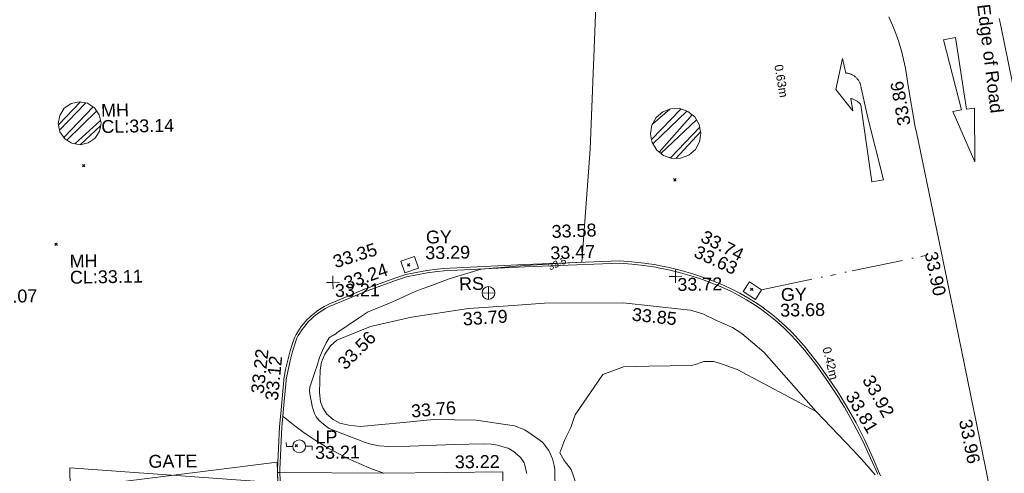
# Model space of a CAD drawing. Header units: millimetres. Extents: x -287732 to 520720, y -103372 to 287754.
# Tile 339 of 380: x 184944 to 213690, y 222426 to 235668. Entities that reach past the tile are written whole.
import ezdxf

# ---------------------------------------------------------------- set-up
doc = ezdxf.new("R2010")
doc.units = ezdxf.units.MM
for name, pattern in [('IMPORT-HIDDEN2 _3_', [4762.5, 3175, -1587.5]), ('IMPORT-UG_DRAINAGE_SURFACE_QLB4 _2_', [2700, 1500, -300.0000000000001, 0, -250, 150, -300.0000000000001, 0, -200]), ('IMPORT-UG_ELEC_LV_QLB2 _2_', [2700, 1500, -300.0000000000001, 0, -250, 150, -300.0000000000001, 0, -200]), ('IMPORT-UG_ELEC_STREET LIGHTING_QLB2 _2_', [2700, 1500, -300.0000000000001, 0, -250, 150, -300.0000000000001, 0, -200])]:
    doc.linetypes.add(name, pattern=pattern)
for name, color, linetype, lineweight, true_color in [('00_TOPO_FURN_LAMP_POST', 7, 'Continuous', 9, 0x666666), ('00_TOPO_FURN_SIGN', 7, 'Continuous', 9, 0x666666), ('00_TOPO_ROAD_MARKING_WHITE_DASH', 7, 'Continuous', 9, 0x999999), ('00_TOPO_SERV_MH', 7, 'Continuous', 9, 0x666666), ('00_UAV_CONCRETE', 9, 'Continuous', 9, 0x808080), ('00_UAV_FENCE', 7, 'Continuous', 9, 0x264c2f), ('00_UAV_FURN_LAMP_POST', 7, 'Continuous', 9, 0xa50000), ('00_UAV_FURN_SIGN', 6, 'Continuous', 9, 0xff00ff), ('00_UAV_GATE', 7, 'Continuous', 9, 0xa50000), ('00_UAV_KERB_BOTTOM', 1, 'Continuous', 9, 0xff0000), ('00_UAV_KERB_TOP', 7, 'Continuous', 9, 0xa500a5), ('00_UAV_LEVEL_SPOT', 7, 'Continuous', 9, 0x666666), ('00_UAV_ROAD_MARKING_ARROWS', 7, 'Continuous', 9, 0x999999), ('00_UAV_ROAD_MARKING_WHITE_DASH', 7, 'Continuous', 9, 0x999999), ('00_UAV_SERV_GULLY', 7, 'Continuous', 9, 0x5252a5), ('00_UAV_SLOPE_TOP', 40, 'Continuous', 9, 0xffbf00), ('01_DTM_CONTOUR_MNR', 7, 'Continuous', 9, 0xa5a552), ('01_DTM_CONTOUR_MNR_LABELS', 7, 'Continuous', 9, 0xa5a552), ('12333-PUM-2D-U-0001-C01 - Rev2_REVIT IMPORT_dwg', 7, 'Continuous', 9, 0x767676), ('PUM-CHAMBER EXTENTS', 6, 'IMPORT-HIDDEN2 _3_', 9, 0xff00ff), ('PUM-ELECTRIC-LV-QLB2', 1, 'IMPORT-UG_ELEC_LV_QLB2 _2_', 9, 0xff0000), ('PUM-SURFACE-QLB4', 4, 'IMPORT-UG_DRAINAGE_SURFACE_QLB4 _2_', 9, 0x00ffff)]:
    doc.layers.add(name, color=color, linetype=linetype, lineweight=lineweight, true_color=true_color)
doc.layers.add('00_UAV_ROAD_EDGE', color=7, linetype='Continuous', lineweight=9)
doc.layers.add('GEN-TEXT', color=7, linetype='Continuous', lineweight=9)
doc.styles.add('Arial_1', font='arial.ttf', dxfattribs={"height": 250})
doc.styles.add('Swis721 Lt BT_1', font='swissl.ttf', dxfattribs={"height": 200})
doc.styles.add('Swis721 Lt BT_2', font='swissl.ttf', dxfattribs={"height": 375})
pattern_1 = [(45, (-533641079.65, -725615854.3560001), (-265.1650429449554, 265.1650429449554), []), (45, (-533640902.873, -725615854.3560001), (-265.1650429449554, 265.1650429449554), [])]

# ---------------------------------------------------------------- blocks, each defined once
blk = doc.blocks.new('12333-PUM-2D-U-0001-C01 - Rev2_REVIT IMPORT_dwg_MSL_Lamp_Post_SYM-2077240-Site Location Plan Proposed')
at = {"layer": '00_TOPO_FURN_LAMP_POST', "color": 254, "true_color": 0xcccccc, "flags": 128}
for points in [[(-500.1060478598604, 0), (-1000.212095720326, 0), (-1000.212095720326, 316.7338303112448)], [(500.1060478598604, 0), (1000.21209571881, 0), (1000.21209571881, -316.7338303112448)]]:
    blk.add_lwpolyline(points, dxfattribs=at)
at = {"layer": '00_TOPO_FURN_LAMP_POST', "color": 254, "true_color": 0xcccccc}
blk.add_circle((0, 0), 500.1060478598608, dxfattribs=at)
blk = doc.blocks.new('12333-PUM-2D-U-0001-C01 - Rev2_REVIT IMPORT_dwg_MSL_RoadSign_SYM-2077242-Site Location Plan Proposed')
at = {"layer": '00_TOPO_FURN_SIGN', "color": 254, "true_color": 0xcccccc}
for p, q in [((-500.2287617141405, 0), (499.7712382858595, 0)), ((-0.2287617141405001, -500.0000000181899), (-0.2287617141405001, 499.9999999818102))]:
    blk.add_line(p, q, dxfattribs=at)
blk.add_circle((-0.2287617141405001, 0), 500.0000000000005, dxfattribs=at)
blk = doc.blocks.new('12333-PUM-2D-U-0001-C01 - Rev2_REVIT IMPORT_dwg__U67-2077597-Site Location Plan Proposed')
at = {"layer": '00_UAV_GATE', "color": 9, "true_color": 0xe1aaaa, "flags": 128}
blk.add_lwpolyline([(2.622951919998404, -299.9885333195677), (-2.622951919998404, 299.9885333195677), (6062.055883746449, -247.0078374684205), (6056.809979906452, 352.9692291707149)], close=True, dxfattribs=at)
blk = doc.blocks.new('12333-PUM-2D-U-0001-C01 - Rev2_REVIT IMPORT_dwg_UAV-2077255-Site Location Plan Proposed')
at = {"layer": '00_UAV_LEVEL_SPOT', "color": 254, "true_color": 0xcccccc, "flags": 128}
for points in [[(0, -500.0000000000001), (0, 0), (-500.0000000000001, 0)], [(500.0000000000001, 0), (0, 0), (0, 500.0000000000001)]]:
    blk.add_lwpolyline(points, dxfattribs=at)
blk = doc.blocks.new('12333-PUM-2D-U-0001-C01 - Rev2_REVIT IMPORT_dwg_MGS62954_T2_Galway_ITM_3d_Rev1-2077680-Site Location Plan Proposed')
at = {"layer": '00_TOPO_ROAD_MARKING_WHITE_DASH', "color": 254, "true_color": 0xcccccc, "flags": 128}
blk.add_lwpolyline([(534118950.0000001, 725774260), (534119410.0000001, 725771680.0000002), (534119920.0000001, 725768920), (534120390.0000001, 725766410.0000001), (534120980.0000001, 725763270.0000001), (534121270, 725761650.0000001)], dxfattribs=at)
at = {"layer": '00_UAV_CONCRETE', "color": 254, "true_color": 0xcccccc, "flags": 128}
blk.add_lwpolyline([(534101386.3069488, 725774402.1570593), (534101024.6007718, 725774541.5006512), (534100669.0469767, 725774695.868698), (534100320.2693256, 725774864.9903852), (534100064.3835, 725775000.8500001), (534099728.9075328, 725775195.0248452), (534099401.8570336, 725775403.0776415), (534099083.8057601, 725775624.6433936), (534098775.3116824, 725775859.3334), (534098476.9160038, 725776106.7359344), (534098470.2547589, 725776112.5039918)], dxfattribs=at)
at = {"layer": '00_UAV_FENCE', "color": 254, "true_color": 0xcccccc, "flags": 128}
blk.add_lwpolyline([(534098284.7079318, 725774479.1861959), (534098354.2750002, 725774477.2055001), (534101378.2750001, 725774402.2055001), (534103211.7483005, 725774391.1477922), (534104860.275, 725774381.2055002), (534104864.2750002, 725771538.2055001), (534104852.6593416, 725771030.0665332), (534104801.275, 725768782.2055), (534104781.3527753, 725766030.7847303), (534104764.2750001, 725763672.2055), (534107404.5955451, 725763729.1606437), (534109168.2750002, 725763767.2055001), (534109242.7599599, 725760947.8252921)], dxfattribs=at)
at = {"layer": '00_UAV_KERB_BOTTOM', "color": 254, "true_color": 0xcccccc, "flags": 128}
blk.add_lwpolyline([(534098294.275, 725772556.2055), (534098284.275, 725774566.2055), (534098367.275, 725775808.2055001), (534098420.16758, 725776302.228834), (534098513.4510345, 725777173.5080067), (534098517.275, 725777203.2055), (534098574.1019508, 725777484.0571412), (534098639.5220001, 725777750.6370002), (534098719.1657713, 725778025.8892778), (534098810.2660506, 725778297.5649776), (534098856.5220001, 725778422.6370001), (534098900.3727769, 725778501.000953), (534098947.4666309, 725778577.4598873), (534098997.7209433, 725778651.8796682), (534099051.0475513, 725778724.1297385), (534099107.3529016, 725778794.0833464), (534099166.5382157, 725778861.6177696), (534099228.4996623, 725778926.61453), (534099293.1517991, 725778988.9811162), (534099360.3356075, 725779048.5641308), (534099429.955562, 725779105.281515), (534099501.8895254, 725779159.0337673), (534099576.0113013, 725779209.726588), (534099652.1908547, 725779257.2710449), (534099730.294541, 725779301.5837284), (534099810.1853397, 725779342.5868992), (534099891.7230952, 725779380.2086241), (534099974.7647624, 725779414.3829013), (534100059.1646582, 725779445.0497776), (534100100.5220002, 725779458.6370002), (534100866.8753051, 725779764.2384199), (534101027.5220001, 725779823.6370002), (534101186.0256132, 725779877.7275892), (534101808.3467823, 725780090.099522), (534102127.522, 725780188.6370002), (534102434.6571374, 725780249.8195454), (534102744.0849239, 725780298.0869383), (534103047.5220001, 725780332.6370001), (534103233.5220001, 725780347.6370001), (534105602.522, 725780423.6370001), (534106116.2048275, 725780434.7316617), (534108380.5220001, 725780483.6370002), (534108736.8252506, 725780452.5052204), (534109091.5122992, 725780406.4803168), (534109443.9609037, 725780345.643033), (534109469.5220001, 725780340.6370002), (534109818.8817942, 725780264.0280687), (534110164.7270911, 725780172.8566666), (534110506.4511611, 725780067.2827394), (534110843.4545038, 725779947.4914997), (534111031.2810306, 725779871.9844164), (534111156.522, 725779821.6370001), (534111399.953602, 725779716.5971183), (534111638.7730595, 725779601.455517), (534111872.5614019, 725779476.4141935), (534112100.9084851, 725779341.692513), (534112323.4137107, 725779197.5268227), (534112539.6867287, 725779044.1700385), (534112584.5220001, 725779010.6370001), (534112792.7398483, 725778846.5100697), (534112993.9021316, 725778673.807848), (534113187.655943, 725778492.8333133), (534113373.6613725, 725778303.9039567), (534113551.5921032, 725778107.351224), (534113721.1359845, 725777903.5199358), (534113794.522, 725777809.6370001), (534114135.5069804, 725777358.7336044), (534114457.3109845, 725776893.9467584), (534114657.3370021, 725776577.5066614), (534114759.3694588, 725776416.0918567), (534114928.522, 725776127.6370002), (534115198.0774202, 725775630.7220128), (534115446.5877543, 725775122.9550949), (534115673.6170313, 725774605.2270421), (534115878.7669641, 725774078.4461255)], dxfattribs=at)
at = {"layer": '00_UAV_KERB_TOP', "color": 254, "true_color": 0xcccccc, "flags": 128}
blk.add_lwpolyline([(534098364.2752663, 725772556.3261118), (534098354.2866248, 725774564.0430851), (534098437.0260138, 725775802.1433414), (534098505.3769229, 725776440.5494121), (534098582.9735081, 725777165.3112555), (534098586.3817104, 725777191.779869), (534098642.4269027, 725777468.7678816), (534098707.1627261, 725777732.559593), (534098785.9999707, 725778005.0244795), (534098876.2925406, 725778274.2914605), (534098920.2789099, 725778393.2267368), (534098960.7431498, 725778465.538746), (534099006.2990454, 725778539.500738), (534099054.9121878, 725778611.4901699), (534099106.4972925, 725778681.3807477), (534099160.9638622, 725778749.0498594), (534099218.2163435, 725778814.3787906), (534099278.1648741, 725778877.2640281), (534099340.6950691, 725778937.5827942), (534099405.6848356, 725778995.2199883), (534099473.0311902, 725779050.0851359), (534099542.6159843, 725779102.0819846), (534099614.3171433, 725779151.1193147), (534099688.0088781, 725779197.1110979), (534099763.5619087, 725779239.9766487), (534099840.8436896, 725779279.6407669), (534099919.7186421, 725779316.0338675), (534100000.0483926, 725779349.0921052), (534100082.047127, 725779378.8865145), (534100124.4334743, 725779392.8117987), (534100891.9816087, 725779698.8896849), (534101050.967679, 725779757.6742543), (534101422.5904841, 725779884.4934231), (534101829.9799577, 725780023.5182453), (534102144.729783, 725780120.6894926), (534102446.8946815, 725780180.8819466), (534102753.4429114, 725780228.7001599), (534103054.296878, 725780262.9561027), (534103237.4600119, 725780277.7273232), (534105604.4000741, 725780353.6612381), (534106365.2573087, 725780370.0944397), (534108378.2244803, 725780413.5710526), (534108729.271531, 725780382.89853), (534109081.0503797, 725780337.2510004), (534109431.2790712, 725780276.7969029), (534109455.2965893, 725780272.0931733), (534109802.4559248, 725780195.9667666), (534110145.4655186, 725780105.54291), (534110484.3876767, 725780000.8346192), (534110818.6669291, 725779882.0116849), (534111129.5964369, 725779757.0166662), (534111259.6577415, 725779700.8956696), (534111370.8742042, 725779652.9061564), (534111607.0520685, 725779539.0381417), (534111838.2544672, 725779415.3799062), (534112064.0757927, 725779282.1483881), (534112284.1198775, 725779139.5773214), (534112498.4725239, 725778987.5822514), (534112541.8857758, 725778955.1127651), (534112748.2547772, 725778792.443181), (534112947.1919953, 725778621.6512264), (534113138.8026866, 725778442.6784596), (534113322.7507014, 725778255.8388592), (534113498.7133321, 725778061.4602057), (534113666.6400554, 725777859.5731184), (534113739.0269468, 725777766.9683653), (534114078.7898557, 725777317.6809822), (534114398.9245052, 725776855.3052131), (534114699.5761157, 725776379.6759622), (534114765.1437246, 725776267.8638957), (534114867.5482803, 725776093.233995), (534115135.8482227, 725775598.6334323), (534115383.0694122, 725775093.5005499), (534115608.9209771, 725774578.4582058), (534115809.8464497, 725774128.9320284)], dxfattribs=at)
at = {"layer": '00_UAV_ROAD_EDGE', "color": 254, "true_color": 0xcccccc, "flags": 128}
blk.add_lwpolyline([(534119584.0416158, 725787359.3583951), (534119596.744, 725787287.8415002), (534119623.1472043, 725787145.2310902), (534120234.7440001, 725783841.8415), (534120518.1591789, 725782226.0901415), (534120632.744, 725781572.8415003), (534121124.744, 725778723.8415), (534121394.5475716, 725777303.6575439), (534121760.0000001, 725775380.0000001)], dxfattribs=at)
at = {"layer": '00_UAV_ROAD_MARKING_ARROWS', "color": 254, "true_color": 0xcccccc, "flags": 128}
for points in [[(534118291.7796367, 725786826.3943529), (534118576.7796367, 725784737.3943529), (534118818.7796368, 725784756.3943532), (534118796.7796368, 725783189.3943528), (534118179.7796367, 725784668.394353), (534118437.7796367, 725784714.394353), (534117946.7796367, 725786769.394353)], [(534115781.7796367, 725782658.3943532), (534115499.7796368, 725784914.3943529), (534115486.0109749, 725784931.6642933), (534115471.5312005, 725784948.3425133), (534115456.3657159, 725784964.3997531), (534115440.5411265, 725784979.8078438), (534115424.0851943, 725784994.5397538), (534115407.0267882, 725785008.5696386), (534115389.3958348, 725785021.8728848), (534115371.2232645, 725785034.4261543), (534115358.7796367, 725785042.3943529), (534115339.7745721, 725785053.6475483), (534115320.3149434, 725785064.0950229), (534115300.4348891, 725785073.7184489), (534115280.1692858, 725785082.500943), (534115259.5536861, 725785090.4270982), (534115238.6242569, 725785097.483009), (534115217.4177155, 725785103.656297), (534115206.7796367, 725785106.3943529), (534115263.7796367, 725784742.394353), (534114776.7796368, 725785375.3943529), (534114987.7796368, 725786272.394353), (534115073.7796367, 725785847.3943529), (534115093.5420932, 725785845.6631263), (534115113.2147185, 725785843.1058526), (534115132.7629997, 725785839.7270182), (534115152.1526429, 725785835.5325502), (534115171.3496321, 725785830.5298077), (534115190.3202891, 725785824.7275668), (534115209.0313331, 725785818.136007), (534115227.4499384, 725785810.7666917), (534115245.5437927, 725785802.6325498), (534115263.2811528, 725785793.7478504), (534115280.6309018, 725785784.1281811), (534115297.5626023, 725785773.790418), (534115314.04655, 725785762.7526964), (534115334.6421291, 725785747.4807823), (534115349.9918186, 725785734.9134095), (534115364.8017769, 725785721.714282), (534115379.0460222, 725785707.906556), (534115392.6995654, 725785693.5144545), (534115405.7384535, 725785678.5632263), (534115418.1398119, 725785663.079101), (534115429.8818842, 725785647.0892428), (534115440.9440709, 725785630.6217034), (534115451.3069654, 725785613.7053726), (534115460.9523873, 725785596.3699275), (534115469.8634154, 725785578.6457798), (534115478.0244169, 725785560.5640243), (534115485.4210744, 725785542.1563824), (534115492.0404117, 725785523.4551471), (534115497.8708163, 725785504.4931269), (534115502.9020596, 725785485.3035876), (534115507.1253152, 725785465.9201941), (534115510.533174, 725785446.3769517), (534115513.1196576, 725785426.7081455), (534115514.7796367, 725785408.394353), (534115699.7796367, 725784533.394353), (534116118.7796367, 725782714.3943529)]]:
    blk.add_lwpolyline(points, close=True, dxfattribs=at)
at = {"layer": '00_UAV_ROAD_MARKING_WHITE_DASH', "color": 254, "true_color": 0xcccccc, "flags": 128}
blk.add_lwpolyline([(534118950.0000001, 725774260), (534118082.7796369, 725778944.3943529), (534118038.7491646, 725779175.9376826), (534117104.7053337, 725784087.8000169), (534117077.7796369, 725784229.394353), (534116885.7796367, 725785448.3943529), (534116858.348281, 725785706.8696113), (534116820.1171669, 725785963.9694369), (534116771.1533646, 725786219.2427891), (534116711.5427734, 725786472.2418323), (534116641.3899707, 725786722.5227199), (534116637.7796367, 725786734.3943532), (534116556.7137284, 725786981.3564085), (534116465.3772312, 725787224.7071486), (534116363.9303803, 725787464.0196531)], dxfattribs=at)
at = {"layer": '00_UAV_SERV_GULLY', "color": 254, "true_color": 0xcccccc, "flags": 128}
for points in [[(534102504.522, 725780374.6370001), (534102097.5220001, 725780244.6370001), (534101988.6032218, 725780585.6365598), (534102395.6032216, 725780715.6365597)], [(534112321.5220001, 725779289.6370001), (534111972.5220001, 725779524.6370001), (534112159.0730715, 725779801.6851869), (534112508.0730713, 725779566.685187)]]:
    blk.add_lwpolyline(points, close=True, dxfattribs=at)
at = {"layer": '00_UAV_SLOPE_TOP', "color": 254, "true_color": 0xcccccc, "flags": 128}
blk.add_lwpolyline([(534114039.5220001, 725775986.6370001), (534112542.5220001, 725777740.6370002), (534111908.5220001, 725778296.6370002), (534111635.5220001, 725778482.6370002), (534111173.5220002, 725778693.6370002), (534110775.5220001, 725778896.6370001), (534110417.5220001, 725779008.637), (534110231.9556957, 725779031.6669347), (534108459.5220001, 725779251.6370001), (534106163.5220002, 725779283.6370001), (534105248.3125298, 725779235.3812506), (534103944.522, 725779166.6370003), (534102274.5220001, 725778944.637), (534101069.522, 725778691.6370001), (534100347.6013558, 725778415.4365916), (534100081.522, 725778313.6370002), (534099899.5220001, 725778146.6370001), (534099729.5220001, 725777913.6370001), (534099622.5220002, 725777672.637), (534099582.5220001, 725777454.637), (534099546.5220002, 725776788.6370001), (534099573.5220001, 725776518.6370001), (534099635.5220001, 725776340.6370002), (534099748.5220001, 725776154.6370003), (534099930.5220001, 725776002.6370003), (534100128.5220001, 725775890.6370001), (534100385.522, 725775823.6370002), (534100720.5220001, 725775778.6370001), (534101985.1521638, 725775879.0513523), (534102861.5220001, 725775948.6370002), (534104112.5220001, 725775907.6370002), (534105227.522, 725775725.6370002), (534105529.522, 725775599.6370001), (534105801.522, 725775403.6370001), (534106033.5220001, 725775233.6370002), (534106213.522, 725774985.6370001), (534106318.5220001, 725774737.6370002), (534106358.4947187, 725774539.6471281), (534106382.5220001, 725774420.6370001), (534106375.275, 725771375.2055)], dxfattribs=at)
at = {"layer": '01_DTM_CONTOUR_MNR', "color": 254, "true_color": 0xcccccc, "flags": 128}
for points in [[(534105557.3430844, 725774320.5579553), (534105551.8678439, 725774351.4154975), (534105508.5513362, 725774570.5766528), (534105497.5816995, 725774598.1699346), (534105484.0729818, 725774631.2413349), (534105393.8980393, 725774785.6000001), (534105369.5486249, 725774814.5861299), (534105241.2116168, 725774927.1790603), (534105204.4699361, 725774957.5064529), (534105031.4135662, 725775067.6110961), (534104984.6563863, 725775087.0305295), (534104718.8629097, 725775168.5871304), (534104538.4331118, 725775195.944814), (534104301.7805095, 725775209.5842266), (534103473.7340164, 725775203.8999451), (534103198.2697875, 725775202.659772), (534102163.4834973, 725775179.385997), (534101544.2769016, 725775182.3992466), (534101266.9166324, 725775206.4045076), (534101017.581706, 725775255.9974307), (534100826.1314099, 725775324.2592403), (534100643.9095993, 725775399.5479963), (534100509.6816642, 725775455.255881), (534100387.739834, 725775500.6483363), (534099817.0407962, 725775739.1089555), (534099734.4804469, 725775793.6182497), (534099652.414753, 725775862.6656617), (534099529.0364584, 725775973.2291667), (534099443.4466399, 725776085.7226827), (534099394.6167327, 725776186.0340285), (534099354.6696477, 725776295.4171326), (534099328.5175644, 725776401.3770493), (534099310.8187135, 725776503.8011695), (534099282.68797, 725776656.343985), (534099269.1369381, 725776756.9572868), (534099259.7368422, 725776848.8939741), (534099271.8712049, 725776950.134761), (534099421.5274727, 725777385.6923076), (534099490.9700788, 725777581.6233416), (534099570.8613836, 725777815.7778957), (534099662.4070351, 725778017.1595787), (534099772.9083666, 725778239.8406374), (534099859.4993896, 725778382.5330957), (534099979.1357144, 725778457.5607144), (534099994.3716549, 725778463.0378934), (534100064.7150998, 725778508.703704), (534100087.8887071, 725778522.9950901), (534100729.2873411, 725778941.0514331), (534100995.3373196, 725779108.9405961), (534101061.5638073, 725779141.3363087), (534101634.2841842, 725779367.2844008), (534102028.4902612, 725779532.7966316), (534102196.4711849, 725779607.4153988), (534102378.1322483, 725779684.9110439), (534102573.6015328, 725779755.9291189), (534102797.2114007, 725779832.2039088), (534103262.6111112, 725779999.6111113), (534103389.2160503, 725780043.3859779), (534104330.0000001, 725780310.0000001), (534105600, 725780392.669399), (534106131.0027248, 725780418.0899183), (534106551.7173886, 725780433.5703644), (534107270.0000001, 725780460.0000002), (534107574.1655496, 725783761.1925827), (534107841.5277041, 725788420)], [(534107077.9480504, 725773739.0750731), (534106856.7307692, 725774420.0000001), (534106661.0295189, 725774688.2798836), (534106538.9947299, 725774905.5283802), (534106685.5782897, 725775296.3409705), (534106872.8117914, 725775647.8941798), (534106939.1089329, 725775841.7836926), (534106999.997482, 725776015.6544604), (534107827.9210954, 725777178.5663735), (534108440.3014069, 725777391.7660477), (534109180.4675173, 725777396.7391305), (534110426.266538, 725777386.9666686), (534110571.8086361, 725777424.8154792), (534110783.2755738, 725777503.6966925), (534111062.9440686, 725777497.5741996), (534111237.6055632, 725777445.8773371), (534111751.6002443, 725777246.7830914), (534114040.0000001, 725775990.0000001), (534115093.9824808, 725774847.3958544), (534115422.1558135, 725774474.2901137), (534115732.4737249, 725774102.7061055)]]:
    blk.add_lwpolyline(points, dxfattribs=at)
at = {"xscale": 0.375, "yscale": 0.375, "zscale": 0.375}
for name, p in [('12333-PUM-2D-U-0001-C01 - Rev2_REVIT IMPORT_dwg_UAV-2077255-Site Location Plan Proposed', (534100000.0000001, 725780000)), ('12333-PUM-2D-U-0001-C01 - Rev2_REVIT IMPORT_dwg_UAV-2077255-Site Location Plan Proposed', (534110000.0000001, 725780000)), ('12333-PUM-2D-U-0001-C01 - Rev2_REVIT IMPORT_dwg_MSL_RoadSign_SYM-2077242-Site Location Plan Proposed', (534104532.5657856, 725779613.4015)), ('12333-PUM-2D-U-0001-C01 - Rev2_REVIT IMPORT_dwg_MSL_Lamp_Post_SYM-2077240-Site Location Plan Proposed', (534098930.2750001, 725775234.2055))]:
    blk.add_blockref(name, p, dxfattribs=at)
blk.add_blockref('12333-PUM-2D-U-0001-C01 - Rev2_REVIT IMPORT_dwg__U67-2077597-Site Location Plan Proposed', (534092225.275, 725774426.2055))
at = {"layer": '00_TOPO_SERV_MH', "char_height": 375, "attachment_point": 1, "line_spacing_factor": 1.005061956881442, "style": 'Swis721 Lt BT_2'}
for s, insert, width in [('MH', (534093317.145186, 725785326.522823), 949.779278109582), ('CL:33.14', (534093317.145186, 725784853.4296079), 2440.932744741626), ('MH', (534092323.1451859, 725780941.522823), 949.779278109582), ('CL:33.11', (534092323.1451859, 725780468.4296079), 2440.932744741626)]:
    blk.add_mtext(s, dxfattribs=dict(at, insert=insert, width=width))
at = {"layer": '00_UAV_FENCE', "color": 251, "true_color": 0x666666, "insert": (534103464.7304378, 725774884.8606672), "char_height": 375, "width": 1495.902363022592, "attachment_point": 1, "rotation": 359.6544523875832, "line_spacing_factor": 1.005061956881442, "style": 'Swis721 Lt BT_2'}
blk.add_mtext('33.22', dxfattribs=at)
at = {"layer": '00_UAV_FURN_LAMP_POST', "color": 251, "true_color": 0x666666, "char_height": 375, "attachment_point": 1, "line_spacing_factor": 1.005061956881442, "style": 'Swis721 Lt BT_2'}
for s, insert, width in [('LP', (534099411.2235642, 725775679.9917061), 707.5855621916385), ('33.21', (534099388.6800527, 725775229.4296079), 1495.902363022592)]:
    blk.add_mtext(s, dxfattribs=dict(at, insert=insert, width=width))
at = {"layer": '00_UAV_FURN_SIGN', "color": 251, "true_color": 0x666666, "insert": (534103678.7892054, 725780080.9022373), "char_height": 375, "width": 783.5679044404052, "attachment_point": 1, "line_spacing_factor": 1.005061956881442, "style": 'Swis721 Lt BT_2'}
blk.add_mtext('RS', dxfattribs=at)
at = {"layer": '00_UAV_GATE', "color": 251, "true_color": 0x666666, "insert": (534094524.9847437, 725775057.3778796), "char_height": 375, "width": 1567.13580888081, "attachment_point": 1, "rotation": 359.5471141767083, "line_spacing_factor": 1.005061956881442, "style": 'Swis721 Lt BT_2'}
blk.add_mtext('GATE', dxfattribs=at)
at = {"layer": '00_UAV_KERB_BOTTOM', "color": 251, "true_color": 0x666666, "char_height": 375, "width": 1495.902363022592, "attachment_point": 1, "line_spacing_factor": 1.005061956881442, "style": 'Swis721 Lt BT_2'}
for s, insert, rotation in [('33.47', (534106355.4529274, 725780935.2441103), 1.2372974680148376), ('33.63', (534110677.0796887, 725780912.3218671), 334.4465552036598), ('33.24', (534100281.3535156, 725780137.8691456), 18.21823958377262), ('33.12', (534097957.1952212, 725776607.8576274), 83.35480082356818), ('33.81', (534115211.2997684, 725776607.1312842), 299.8465178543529)]:
    blk.add_mtext(s, dxfattribs=dict(at, insert=insert, rotation=rotation))
at = {"layer": '00_UAV_KERB_TOP', "color": 251, "true_color": 0x666666, "char_height": 375, "width": 1495.902363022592, "attachment_point": 1, "line_spacing_factor": 1.005061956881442, "style": 'Swis721 Lt BT_2'}
for s, insert, rotation in [('33.58', (534106403.3844478, 725781558.3797164), 1.2372974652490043), ('33.35', (534099973.5777984, 725780770.7355763), 16.472085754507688), ('33.74', (534110897.4222846, 725781351.4056685), 332.0007880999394), ('33.22', (534097545.5652481, 725776818.0774751), 82.55623945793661), ('33.92', (534115717.3337196, 725777066.4260386), 298.30177335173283)]:
    blk.add_mtext(s, dxfattribs=dict(at, insert=insert, rotation=rotation))
at = {"layer": '00_UAV_LEVEL_SPOT', "char_height": 375, "width": 1495.902363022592, "attachment_point": 1, "line_spacing_factor": 1.005061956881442, "style": 'Swis721 Lt BT_2'}
for s, insert in [('33.07', (534090051.8765643, 725779949.1441548)), ('33.21', (534100051.8765643, 725779949.1441548)), ('33.72', (534110051.8765643, 725779949.1441548))]:
    blk.add_mtext(s, dxfattribs=dict(at, insert=insert))
at = {"layer": '00_UAV_ROAD_EDGE', "color": 251, "true_color": 0x666666, "insert": (534119316.5520952, 725787809.3757646), "char_height": 375, "width": 3746.879252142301, "attachment_point": 1, "rotation": 276.10457629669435, "line_spacing_factor": 1.005061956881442, "style": 'Swis721 Lt BT_2'}
blk.add_mtext('Edge of Road', dxfattribs=at)
at = {"layer": '00_UAV_ROAD_MARKING_WHITE_DASH', "color": 251, "true_color": 0x666666, "char_height": 375, "width": 1495.902363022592, "attachment_point": 1, "line_spacing_factor": 1.005061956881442, "style": 'Swis721 Lt BT_2'}
for s, insert, rotation in [('33.86', (534116575.8390445, 725784255.2897563), 99.212613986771), ('33.90', (534117651.8847812, 725780627.437229), 280.7668607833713), ('33.96', (534118569.6938347, 725775713.2698834), 280.4884014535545)]:
    blk.add_mtext(s, dxfattribs=dict(at, insert=insert, rotation=rotation))
at = {"layer": '00_UAV_SERV_GULLY', "color": 251, "true_color": 0x666666, "char_height": 375, "attachment_point": 1, "line_spacing_factor": 1.005061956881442, "style": 'Swis721 Lt BT_2'}
for s, insert, width in [('GY', (534102736.6836081, 725781460.3878978), 821.5590755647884), ('33.29', (534102706.7025104, 725781003.5516956), 1495.902363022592), ('GY', (534113067.9922109, 725779604.1624852), 821.5590755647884), ('33.68', (534113038.0111132, 725779147.3262831), 1495.902363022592)]:
    blk.add_mtext(s, dxfattribs=dict(at, insert=insert, width=width))
at = {"layer": '00_UAV_SLOPE_TOP', "color": 251, "true_color": 0x666666, "char_height": 375, "width": 1495.902363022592, "attachment_point": 1, "line_spacing_factor": 1.005061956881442, "style": 'Swis721 Lt BT_2'}
for s, insert, rotation in [('33.79', (534103760.9572724, 725779047.9123921), 3.018208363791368), ('33.85', (534108736.532849, 725779107.5281866), 352.9254105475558), ('33.56', (534100053.7924427, 725777688.9680372), 43.90669199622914), ('33.76', (534102202.0610964, 725776389.6420684), 3.7686549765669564)]:
    blk.add_mtext(s, dxfattribs=dict(at, insert=insert, rotation=rotation))
at = {"layer": '01_DTM_CONTOUR_MNR_LABELS', "color": 251, "true_color": 0x666666, "insert": (534106513.8259848, 725780525.5663353), "char_height": 200, "width": 620.5117196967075, "attachment_point": 2, "rotation": 22.38583804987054, "line_spacing_factor": 1.005061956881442, "style": 'Swis721 Lt BT_1'}
blk.add_mtext('33.5', dxfattribs=at)
blk = doc.blocks.new('12333-PUM-2D-U-0001-C01 - Rev2_REVIT IMPORT_dwg-1620468-Site Location Plan Proposed')
at = {"layer": 'PUM-CHAMBER EXTENTS', "true_color": 0xffaaff}
h = blk.add_hatch(dxfattribs=at)
h.set_pattern_fill('FP_3', color=211, style=0, pattern_type=2)
h.set_pattern_definition(pattern_1)
h.paths.add_polyline_path([(451606.4336900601, 168293.6469801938), (451846.1721410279, 168341.3339230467), (452049.4125861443, 168477.1348467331), (452185.2135098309, 168680.3752918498), (452232.9004526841, 168920.1137428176), (452185.213509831, 169159.852193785), (452049.4125861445, 169363.0926389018), (451846.1721410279, 169498.8935625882), (451606.4336900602, 169546.5805054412), (451366.6952390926, 169498.8935625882), (451163.454793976, 169363.0926389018), (451027.6538702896, 169159.8521937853), (450979.9669274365, 168920.1137428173), (451027.6538702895, 168680.3752918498), (451163.454793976, 168477.1348467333), (451366.6952390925, 168341.3339230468)])
h = blk.add_hatch(dxfattribs=at)
h.set_pattern_fill('FP_3', color=211, style=0, pattern_type=2)
h.set_pattern_definition(pattern_1)
h.paths.add_polyline_path([(468873.7439018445, 167591.7972878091), (469129.406868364, 167591.7972878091), (469369.6514713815, 167679.2391722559), (469565.5006661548, 167843.5761593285), (469693.3321494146, 168064.9867831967), (469737.7275576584, 168316.765654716), (469693.3321494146, 168568.5445262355), (469565.5006661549, 168789.9551501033), (469369.6514713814, 168954.2921371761), (469129.4068683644, 169041.7340216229), (468873.7439018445, 169041.734021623), (468633.4992988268, 168954.2921371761), (468437.6501040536, 168789.9551501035), (468309.8186207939, 168568.5445262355), (468265.4232125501, 168316.7656547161), (468309.8186207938, 168064.9867831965), (468437.6501040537, 167843.5761593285), (468633.4992988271, 167679.239172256)])
at = {"layer": 'GEN-TEXT', "color": 253, "true_color": 0xaaaaaa}
for p, q in [((451668.9948138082, 167645.2884823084), (451739.7054919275, 167715.9991604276)), ((451739.7054919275, 167645.2884823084), (451668.9948138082, 167715.9991604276)), ((468916.9948138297, 166929.2884822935), (468987.7054919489, 166999.9991604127)), ((468987.7054919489, 166929.2884822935), (468916.9948138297, 166999.9991604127)), ((450821.9948138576, 165364.288482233), (450892.7054919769, 165434.9991603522)), ((450892.7054919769, 165364.288482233), (450821.9948138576, 165434.9991603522)), ((461104.9948137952, 164583.2884822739), (461175.7054919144, 164653.9991603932)), ((461175.7054919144, 164583.2884822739), (461104.9948137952, 164653.9991603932)), ((471106.9948137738, 163696.288482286), (471177.7054918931, 163766.9991604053)), ((471177.7054918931, 163696.288482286), (471106.9948137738, 163766.9991604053)), ((457730.9948138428, 159366.2884823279), (457801.7054919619, 159436.9991604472)), ((457801.7054919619, 159366.2884823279), (457730.9948138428, 159436.9991604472))]:
    blk.add_line(p, q, dxfattribs=at)
at = {"layer": 'PUM-CHAMBER EXTENTS', "color": 211, "linetype": 'Continuous', "true_color": 0xffaaff, "flags": 128}
for points in [[(452232.9004526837, 168920.1137428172), (452185.2135098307, 169159.8521937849), (452049.4125861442, 169363.0926389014), (451846.1721410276, 169498.8935625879), (451606.4336900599, 169546.5805054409), (451366.6952390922, 169498.8935625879), (451266.0371708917, 169431.6359916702), (451163.4547939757, 169363.0926389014), (451027.6538702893, 169159.8521937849), (450979.9669274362, 168920.1137428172), (451027.6538702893, 168680.3752918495), (451163.4547939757, 168477.134846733), (451347.6378783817, 168354.0676443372), (451366.6952390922, 168341.3339230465), (451606.4336900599, 168293.6469801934), (451846.1721410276, 168341.3339230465), (452049.4125861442, 168477.134846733), (452185.2135098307, 168680.3752918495), (452221.9983360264, 168865.3051010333)], [(469737.7275576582, 168316.7656547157), (469693.3321494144, 168568.5445262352), (469565.5006661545, 168789.9551501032), (469449.4070041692, 168887.3692989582), (469369.6514713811, 168954.2921371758), (469129.4068683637, 169041.7340216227), (468873.7439018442, 169041.7340216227), (468633.4992988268, 168954.2921371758), (468437.6501040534, 168789.9551501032), (468309.8186207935, 168568.5445262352), (468265.4232125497, 168316.7656547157), (468295.1166302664, 168148.3659148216), (468309.8186207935, 168064.9867831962), (468437.6501040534, 167843.5761593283), (468633.4992988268, 167679.2391722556), (468873.7439018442, 167591.7972878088), (469129.4068683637, 167591.7972878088), (469369.6514713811, 167679.2391722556), (469506.2769606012, 167793.8815698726), (469565.5006661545, 167843.5761593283), (469693.3321494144, 168064.9867831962)]]:
    blk.add_lwpolyline(points, close=True, dxfattribs=at)
at = {"layer": 'PUM-SURFACE-QLB4', "color": 131, "true_color": 0xaaffff}
blk.add_line((471428.4232241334, 163712.3290081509), (476681.8211707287, 164711.1969924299), dxfattribs=at)
blk.add_blockref('12333-PUM-2D-U-0001-C01 - Rev2_REVIT IMPORT_dwg_MGS62954_T2_Galway_ITM_3d_Rev1-2077680-Site Location Plan Proposed', (-533641079.6498471, -725615854.3561786))
at = {"layer": 'PUM-ELECTRIC-LV-QLB2', "char_height": 250, "width": 1160.025439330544, "attachment_point": 2, "line_spacing_factor": 0.9417779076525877, "style": 'Arial_1'}
for s, insert, rotation in [('0.63m', (472232.3808412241, 169814.1267672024), 278.46695544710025), ('0.42m', (473524.0776860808, 161560.392072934), 282.9864842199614)]:
    blk.add_mtext(s, dxfattribs=dict(at, insert=insert, rotation=rotation))

msp = doc.modelspace()

# ---------------------------------------------------------------- block references
at = {"layer": '12333-PUM-2D-U-0001-C01 - Rev2_REVIT IMPORT_dwg', "color": 254, "linetype": 'IMPORT-UG_ELEC_STREET LIGHTING_QLB2 _2_', "true_color": 0xffd4d4, "rotation": 0.9999999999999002}
msp.add_blockref('12333-PUM-2D-U-0001-C01 - Rev2_REVIT IMPORT_dwg-1620468-Site Location Plan Proposed', (-261895.0770586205, 55869.5817132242), dxfattribs=at)

doc.saveas('drawing.dxf')
